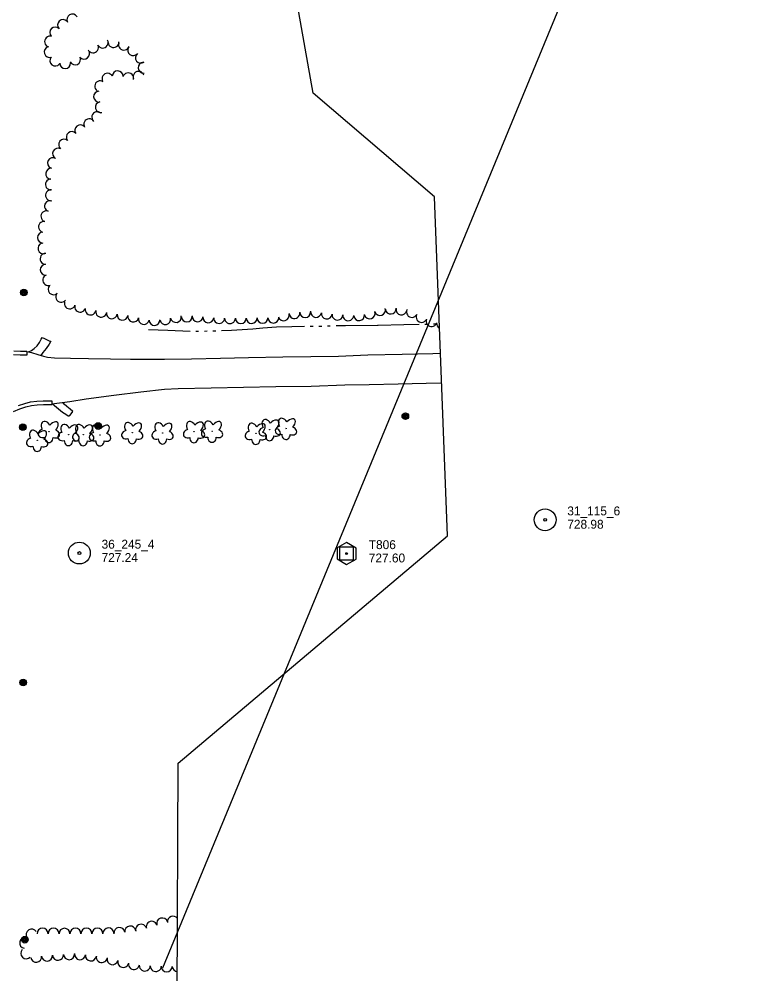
# Model space of a CAD drawing. Extents: x 589250 to 1188077, y 162953 to 363065.
# Drawn here: x 594535 to 595021, y 163326 to 163971 of the extents above; entities that cross this region are included whole.
import ezdxf

# ---------------------------------------------------------------- set-up
doc = ezdxf.new("R2010")
doc.units = 0
for name, color, linetype in [('E_DRN_DrainTile', 7, 'Continuous'), ('E_LAND_TreeLine_P', 7, 'Continuous'), ('E_LAND_Vegetation', 7, 'Continuous'), ('E_MAP_Control', 7, 'Continuous'), ('E_MAP_Limits', 7, 'Continuous'), ('E_MAP_PassPoints', 7, 'Continuous'), ('E_MISCPROP', 7, 'Continuous'), ('E_RDWY', 7, 'Continuous'), ('E_RDWY_C_and_G', 7, 'Continuous'), ('E_WTR_FlowLine', 7, 'Continuous')]:
    doc.layers.add(name, color=color, linetype=linetype)

msp = doc.modelspace()

# ---------------------------------------------------------------- linework, layer by layer
at = {"layer": 'E_DRN_DrainTile'}
msp.add_line((594631.75, 163330.49), (595021.34, 164274.83), dxfattribs=at)
at = {"layer": 'E_LAND_TreeLine_P'}
for centre, radius, start, end in [((594564.28, 163967.24), 3.66, 43.64657, 223.64657), ((594570.59, 163970.94), 3.66, 30.16696, 210.16696), ((594558.99, 163962.19), 3.66, 43.64657, 223.64657), ((594555.53, 163956.03), 3.66, 73.97936, 253.97936), ((594591.1, 163955.34), 3.66, 206.56642, 26.56642), ((594555.21, 163949.03), 3.66, 108.03788, 288.03788), ((594578.59, 163947.9), 3.66, 218.7971, 38.7971), ((594584.56, 163952.07), 3.66, 206.56642, 26.56642), ((594598.41, 163955.69), 3.66, 182.76566, 2.76566), ((594605.43, 163953.97), 3.66, 161.74092, 341.74092), ((594611.61, 163950.18), 3.66, 144.02979, 324.02979), ((594559.06, 163943.19), 3.66, 141.91846, 321.91846), ((594572.5, 163943.94), 3.66, 205.47352, 25.47352), ((594616.78, 163945.12), 3.66, 127.7514, 307.7514), ((594565.73, 163941.47), 3.66, 181.72403, 1.72403), ((594618.77, 163938.4), 3.66, 93.36061, 273.36061), ((594594.28, 163931), 3.66, 28.28908, 208.28908), ((594601.16, 163932.61), 3.66, 358.45354, 178.45354), ((594608.31, 163931.23), 3.66, 345.61061, 165.61061), ((594615.31, 163932.24), 3.66, 17.91324, 197.91324), ((594589.35, 163925.86), 3.66, 55.69666, 235.69666), ((594588.61, 163918.87), 3.66, 93.02598, 273.02598), ((594589.81, 163911.67), 3.66, 101.41282, 281.41282), ((594587.39, 163905.03), 3.66, 45.64311, 225.64311), ((594575.87, 163896.15), 3.66, 38.75442, 218.75442), ((594581.96, 163900.19), 3.66, 32.68779, 212.68779), ((594570.17, 163891.57), 3.66, 38.75442, 218.75442), ((594565.03, 163886.42), 3.66, 49.99452, 229.99452), ((594560.92, 163880.41), 3.66, 61.97915, 241.97915), ((594557.48, 163873.96), 3.66, 61.97915, 241.97915), ((594556.25, 163866.81), 3.66, 83.14041, 263.14041), ((594556.12, 163859.51), 3.66, 91.72403, 271.72403), ((594556.15, 163852.21), 3.66, 85.38384, 265.38384), ((594555.49, 163844.93), 3.66, 70.47352, 250.47352), ((594553.04, 163838.04), 3.66, 70.47352, 250.47352), ((594551.39, 163830.93), 3.66, 78.9665, 258.9665), ((594550.76, 163823.67), 3.66, 89.93412, 269.93412), ((594551.04, 163816.4), 3.66, 106.46759, 286.46759), ((594552.49, 163809.31), 3.66, 88.14769, 268.14769), ((594552.6, 163802), 3.66, 92.99706, 272.99706), ((594554.3, 163794.99), 3.66, 111.79556, 291.79556), ((594557.83, 163788.73), 3.66, 134.37073, 314.37073), ((594563.07, 163783.64), 3.66, 142.05619, 322.05619), ((594568.86, 163779.19), 3.66, 162.2379, 342.2379), ((594575.83, 163776.96), 3.66, 162.2379, 342.2379), ((594778.36, 163774.78), 3.66, 197.66943, 17.66943), ((594785.58, 163775.73), 3.66, 184.96373, 4.96373), ((594582.89, 163775.09), 3.66, 168.2283, 348.2283), ((594590.05, 163773.6), 3.66, 168.2283, 348.2283), ((594597.28, 163772.52), 3.66, 172.44048, 352.44048), ((594604.53, 163771.56), 3.66, 172.44048, 352.44048), ((594611.73, 163770.3), 3.66, 167.21297, 347.21297), ((594618.86, 163768.68), 3.66, 167.21297, 347.21297), ((594640.54, 163770.03), 3.66, 191.36157, 11.36157), ((594647.84, 163770.37), 3.66, 182.45855, 2.45855), ((594655.14, 163770.44), 3.66, 174.68609, 354.68609), ((594662.42, 163769.76), 3.66, 174.68609, 354.68609), ((594691.66, 163769.38), 3.66, 180.9988, 0.9988), ((594698.97, 163769.5), 3.66, 180.9988, 0.9988), ((594706.29, 163769.63), 3.66, 180.9988, 0.9988), ((594713.39, 163771.19), 3.66, 195.53905, 15.53905), ((594720.53, 163772.68), 3.66, 185.96042, 5.96042), ((594727.81, 163773.33), 3.66, 181.72403, 1.72403), ((594735.11, 163773.44), 3.66, 172.01738, 352.01738), ((594742.36, 163772.43), 3.66, 172.01738, 352.01738), ((594749.62, 163771.64), 3.66, 176.64442, 356.64442), ((594756.92, 163771.21), 3.66, 176.64442, 356.64442), ((594764.21, 163771.31), 3.66, 187.32337, 7.32337), ((594771.39, 163772.56), 3.66, 197.66943, 17.66943), ((594792.81, 163775.12), 3.66, 169.38494, 349.38494), ((594799.87, 163773.41), 3.66, 152.86837, 332.86837), ((594806.38, 163770.08), 3.66, 152.86837, 332.86837), ((594626.08, 163768.07), 3.66, 182.66322, 2.66322), ((594633.37, 163768.59), 3.66, 191.36157, 11.36157), ((594669.72, 163769.35), 3.66, 179.38672, 359.38672), ((594677.03, 163769.27), 3.66, 179.38672, 359.38672), ((594684.35, 163769.25), 3.66, 180.9988, 0.9988), ((594813.12, 163767.23), 3.66, 157.36158, 337.36158), ((594820.22, 163765.83), 3.66, 174.88126, 243.67947), ((594631.24, 163360.48), 3.71, 17.61933, 197.61933), ((594638.53, 163361.73), 3.71, 33.55631, 187.59049), ((594550.46, 163353.57), 3.71, 359.96755, 179.96755), ((594557.87, 163353.57), 3.71, 359.96755, 179.96755), ((594565.29, 163353.56), 3.71, 359.96755, 179.96755), ((594572.71, 163353.57), 3.71, 0.04289, 180.04289), ((594580.12, 163353.57), 3.71, 0.04289, 180.04289), ((594587.54, 163353.58), 3.71, 0.04289, 180.04289), ((594594.95, 163353.77), 3.71, 1.99585, 181.99585), ((594602.36, 163354.07), 3.71, 7.81518, 187.81518), ((594609.71, 163355.08), 3.71, 7.81518, 187.81518), ((594617.01, 163356.31), 3.71, 14.99815, 194.99815), ((594624.18, 163358.23), 3.71, 14.99815, 194.99815), ((594538.68, 163347.39), 3.71, 80.16506, 260.16506), ((594543.1, 163353.02), 3.71, 32.43875, 212.43875), ((594539.45, 163340.36), 3.71, 136.47499, 316.47499), ((594546.17, 163337.97), 3.71, 187.64517, 7.64517), ((594553.54, 163338.72), 3.71, 184.29055, 4.29055), ((594560.93, 163339.33), 3.71, 184.94322, 4.94322), ((594568.34, 163339.75), 3.71, 182.14119, 2.14119), ((594575.74, 163339.71), 3.71, 173.34489, 353.34489), ((594583.1, 163338.86), 3.71, 173.34489, 353.34489), ((594590.43, 163337.77), 3.71, 169.15555, 349.15555), ((594597.71, 163336.34), 3.71, 165.36157, 345.36157), ((594604.89, 163334.47), 3.71, 165.36157, 345.36157), ((594612.16, 163333.09), 3.71, 171.63386, 351.63386), ((594619.51, 163332.07), 3.71, 177.26081, 357.26081), ((594626.92, 163331.72), 3.71, 177.26081, 357.26081), ((594634.33, 163331.54), 3.71, 179.42958, 359.42958), ((594641.73, 163331.79), 3.71, 186.75623, 266.5454)]:
    msp.add_arc(centre, radius, start, end, dxfattribs=at)
at = {"layer": 'E_LAND_Vegetation'}
for centre in [(594554.8, 163692.7), (594652.81, 163692.53), (594664.99, 163692.9), (594703.86, 163693.89), (594714.87, 163694.76), (594546.88, 163686.67), (594568.03, 163690.6), (594577.92, 163690.54), (594589.31, 163690.44), (594611.08, 163691.9), (594631.56, 163691.71), (594694.53, 163691.4)]:
    msp.add_circle(centre, 0.128, dxfattribs=at)
for centre, major_axis, ratio in [((594552.85, 163695.65), (2.08, -3.67), 0.691916), ((594557.37, 163695.33), (-3.17, -3.54), 0.560249), ((594609.13, 163694.85), (2.08, -3.67), 0.691916), ((594613.65, 163694.53), (-3.17, -3.54), 0.560249), ((594629.61, 163694.66), (2.08, -3.67), 0.691916), ((594634.13, 163694.35), (-3.17, -3.54), 0.560249), ((594650.86, 163695.48), (2.08, -3.67), 0.691916), ((594655.38, 163695.16), (-3.17, -3.54), 0.560249), ((594663.05, 163695.85), (2.08, -3.67), 0.691916), ((594667.56, 163695.53), (-3.17, -3.54), 0.560249), ((594692.58, 163694.35), (2.08, -3.67), 0.691916), ((594697.1, 163694.03), (-3.17, -3.54), 0.560249), ((594701.91, 163696.84), (2.08, -3.67), 0.691916), ((594706.43, 163696.52), (-3.17, -3.54), 0.560249), ((594712.92, 163697.71), (2.08, -3.67), 0.691916), ((594717.44, 163697.39), (-3.17, -3.54), 0.560249), ((594544.94, 163689.62), (2.08, -3.67), 0.691916), ((594551.08, 163691.48), (3.48, 0.98), 0.782863), ((594549.45, 163689.3), (-3.17, -3.54), 0.560249), ((594558.48, 163691.11), (-3.41, 1.23), 0.716896), ((594564.32, 163689.39), (3.48, 0.98), 0.782863), ((594566.09, 163693.55), (2.08, -3.67), 0.691916), ((594570.6, 163693.23), (-3.17, -3.54), 0.560249), ((594574.2, 163689.33), (3.48, 0.98), 0.782863), ((594575.97, 163693.49), (2.08, -3.67), 0.691916), ((594580.49, 163693.18), (-3.17, -3.54), 0.560249), ((594587.37, 163693.39), (2.08, -3.67), 0.691916), ((594591.88, 163693.07), (-3.17, -3.54), 0.560249), ((594607.36, 163690.68), (3.48, 0.98), 0.782863), ((594614.76, 163690.32), (-3.41, 1.23), 0.716896), ((594627.84, 163690.5), (3.48, 0.98), 0.782863), ((594635.24, 163690.13), (-3.41, 1.23), 0.716896), ((594649.09, 163691.32), (3.48, 0.98), 0.782863), ((594656.49, 163690.95), (-3.41, 1.23), 0.716896), ((594661.28, 163691.68), (3.48, 0.98), 0.782863), ((594668.67, 163691.32), (-3.41, 1.23), 0.716896), ((594690.81, 163690.18), (3.48, 0.98), 0.782863), ((594700.14, 163692.68), (3.48, 0.98), 0.782863), ((594698.21, 163689.81), (-3.41, 1.23), 0.716896), ((594707.54, 163692.31), (-3.41, 1.23), 0.716896), ((594711.15, 163693.54), (3.48, 0.98), 0.782863), ((594718.55, 163693.17), (-3.41, 1.23), 0.716896), ((594543.17, 163685.46), (3.48, 0.98), 0.782863), ((594550.56, 163685.09), (-3.41, 1.23), 0.716896), ((594554.73, 163688.71), (0.05, 3.45), 0.832022), ((594567.96, 163686.62), (0.05, 3.45), 0.832022), ((594571.72, 163689.02), (-3.41, 1.23), 0.716896), ((594577.85, 163686.56), (0.05, 3.45), 0.832022), ((594581.6, 163688.96), (-3.41, 1.23), 0.716896), ((594585.6, 163689.23), (3.48, 0.98), 0.782863), ((594589.24, 163686.46), (0.05, 3.45), 0.832022), ((594593, 163688.86), (-3.41, 1.23), 0.716896), ((594611.01, 163687.92), (0.05, 3.45), 0.832022), ((594631.49, 163687.73), (0.05, 3.45), 0.832022), ((594652.74, 163688.55), (0.05, 3.45), 0.832022), ((594664.92, 163688.92), (0.05, 3.45), 0.832022), ((594694.46, 163687.41), (0.05, 3.45), 0.832022), ((594703.79, 163689.91), (0.05, 3.45), 0.832022), ((594714.8, 163690.77), (0.05, 3.45), 0.832022), ((594546.81, 163682.69), (0.05, 3.45), 0.832022)]:
    msp.add_ellipse(centre, major_axis=major_axis, ratio=ratio, start_param=1.570796, end_param=4.712389, dxfattribs=at)
at = {"layer": 'E_MAP_Control'}
for p, q in [((594751.23, 163605.8), (594751.23, 163614.8)), ((594751.23, 163614.8), (594760.23, 163614.8)), ((594751.23, 163605.8), (594751.23, 163614.8)), ((594751.23, 163614.8), (594760.23, 163614.8)), ((594760.23, 163614.8), (594760.23, 163605.8)), ((594760.23, 163614.8), (594760.23, 163605.8)), ((594760.23, 163605.8), (594751.23, 163605.8)), ((594760.23, 163605.8), (594751.23, 163605.8))]:
    msp.add_line(p, q, dxfattribs=at)
msp.add_lwpolyline([(594749.32, 163614.06), (594749.32, 163606.67), (594755.78, 163602.94), (594762.18, 163606.61), (594762.18, 163613.94), (594755.66, 163617.66)], close=True, dxfattribs=at)
msp.add_lwpolyline([(594749.32, 163614.06), (594749.32, 163606.67), (594755.78, 163602.94), (594762.18, 163606.61), (594762.18, 163613.94), (594755.66, 163617.66)], close=True, dxfattribs=at)
msp.add_circle((594755.73, 163610.3), 0.546, dxfattribs=at)
msp.add_circle((594755.73, 163610.3), 0.546, dxfattribs=at)
at = {"layer": 'E_MAP_Limits'}
for p, q in [((594733.25, 163921.17), (594707.5, 164066.31)), ((594815.19, 163851.19), (594733.25, 163921.17)), ((594824, 163622.3), (594815.19, 163851.19)), ((594641.98, 163468.68), (594824, 163622.3)), ((594640.6, 163060.71), (594641.98, 163468.68))]:
    msp.add_line(p, q, dxfattribs=at)
at = {"layer": 'E_MAP_PassPoints'}
for centre, radius in [((594889.79, 163633.1), 7.38), ((594889.79, 163633.1), 7.38), ((594889.79, 163633.1), 0.945), ((594889.79, 163633.1), 0.945), ((594575.32, 163610.63), 7.38), ((594575.32, 163610.63), 7.38), ((594575.32, 163610.63), 0.945), ((594575.32, 163610.63), 0.945)]:
    msp.add_circle(centre, radius, dxfattribs=at)
at = {"layer": 'E_MISCPROP'}
for centre, radius in [((594537.89, 163786.57), 2.23), ((594537.89, 163786.57), 1.67), ((594537.89, 163786.57), 1.12), ((594537.89, 163786.57), 0.558), ((594795.44, 163703), 2.23), ((594588.09, 163696.41), 2.23), ((594795.44, 163703), 1.67), ((594795.44, 163703), 1.12), ((594795.44, 163703), 0.558), ((594537.17, 163695.69), 2.23), ((594537.17, 163695.69), 1.67), ((594537.17, 163695.69), 1.12), ((594537.17, 163695.69), 0.558), ((594588.09, 163696.41), 1.67), ((594588.09, 163696.41), 1.12), ((594588.09, 163696.41), 0.558), ((594537.42, 163523.2), 2.23), ((594537.42, 163523.2), 1.67), ((594537.42, 163523.2), 1.12), ((594537.42, 163523.2), 0.558), ((594538.57, 163349.53), 2.23), ((594538.57, 163349.53), 1.67), ((594538.57, 163349.53), 1.12), ((594538.57, 163349.53), 0.558)]:
    msp.add_circle(centre, radius, dxfattribs=at)
at = {"layer": 'E_RDWY'}
for p, q in [((594544.82, 163748.77), (594546.75, 163750.61)), ((594546.75, 163750.61), (594548.38, 163752.85)), ((594548.38, 163752.85), (594549.53, 163755.03)), ((594549.53, 163755.03), (594550.14, 163756.18)), ((594550.14, 163756.18), (594551.78, 163755.54)), ((594551.78, 163755.54), (594555.02, 163754.06)), ((594554.89, 163751.67), (594552.92, 163748.78)), ((594555.97, 163753.68), (594554.89, 163751.67)), ((594555.02, 163754.06), (594555.97, 163753.68)), ((594539.9, 163746.7), (594542.95, 163746.07)), ((594540.87, 163746.5), (594543, 163747.51)), ((594542.95, 163746.07), (594547.24, 163744.67)), ((594543, 163747.51), (594544.82, 163748.77)), ((594547.24, 163744.67), (594551.12, 163743.57)), ((594550.77, 163746.12), (594549.38, 163744.06)), ((594552.92, 163748.78), (594550.77, 163746.12)), ((594731.64, 163743.27), (594750.24, 163743.67)), ((594750.24, 163743.67), (594770.12, 163744.39)), ((594770.12, 163744.39), (594793.29, 163744.96)), ((594793.29, 163744.96), (594813.91, 163745.5)), ((594813.91, 163745.5), (594819.25, 163745.64)), ((594551.12, 163743.57), (594553.85, 163742.84)), ((594553.85, 163742.84), (594558.51, 163742.54)), ((594558.51, 163742.54), (594569.4, 163742.34)), ((594569.4, 163742.34), (594581.51, 163742.06)), ((594581.51, 163742.06), (594596.41, 163741.7)), ((594596.41, 163741.7), (594609.93, 163741.66)), ((594609.93, 163741.66), (594625.63, 163741.56)), ((594625.63, 163741.56), (594632.71, 163741.49)), ((594632.71, 163741.49), (594650.95, 163741.84)), ((594650.95, 163741.84), (594670.52, 163742.19)), ((594670.52, 163742.19), (594689.49, 163742.64)), ((594689.49, 163742.64), (594712.63, 163743.1)), ((594712.63, 163743.1), (594731.64, 163743.27)), ((594790.5, 163724.65), (594771.09, 163724.27)), ((594809.42, 163725.14), (594790.5, 163724.65)), ((594820.03, 163725.39), (594809.42, 163725.14)), ((594616.84, 163719.26), (594598.65, 163717.14)), ((594632.81, 163721), (594616.84, 163719.26)), ((594642.02, 163721.44), (594632.81, 163721)), ((594664.34, 163722.07), (594642.02, 163721.44)), ((594686.18, 163722.4), (594664.34, 163722.07)), ((594707.89, 163722.85), (594686.18, 163722.4)), ((594731.75, 163723.21), (594707.89, 163722.85)), ((594754.67, 163723.97), (594731.75, 163723.21)), ((594771.09, 163724.27), (594754.67, 163723.97)), ((594568.8, 163712.8), (594556.8, 163711.09)), ((594565.17, 163711.07), (594564.43, 163712.18)), ((594579.96, 163714.55), (594568.8, 163712.8)), ((594598.65, 163717.14), (594579.96, 163714.55)), ((594557.45, 163711.18), (594558.44, 163710.3)), ((594558.44, 163710.3), (594561.26, 163707.96)), ((594561.26, 163707.96), (594564, 163705.7)), ((594564, 163705.7), (594566.14, 163704.35)), ((594566.79, 163709.63), (594565.17, 163711.07)), ((594569.11, 163707.71), (594566.79, 163709.63)), ((594568.83, 163703.62), (594570.43, 163705.65)), ((594570.9, 163706.27), (594569.11, 163707.71)), ((594570.43, 163705.65), (594570.9, 163706.27)), ((594566.14, 163704.35), (594567.83, 163703.39)), ((594567.83, 163703.39), (594568.36, 163703.24)), ((594568.36, 163703.24), (594568.83, 163703.62))]:
    msp.add_line(p, q, dxfattribs=at)
at = {"layer": 'E_RDWY_C_and_G'}
for p, q in [((594535.45, 163744.34), (594530.8, 163744.59)), ((594535.52, 163746.84), (594531.01, 163747.08)), ((594539.88, 163744.3), (594535.45, 163744.34)), ((594539.9, 163746.8), (594535.52, 163746.84)), ((594539.9, 163746.8), (594539.88, 163744.3)), ((594534.32, 163710.33), (594538.45, 163711.69)), ((594538.45, 163711.69), (594542.42, 163712.65)), ((594542.42, 163712.65), (594546.54, 163713.27)), ((594546.54, 163713.27), (594550.94, 163713.36)), ((594550.94, 163713.36), (594556.74, 163713.49)), ((594556.74, 163713.49), (594556.8, 163710.99)), ((594530.77, 163706.21), (594535.18, 163707.98)), ((594535.18, 163707.98), (594539.14, 163709.28)), ((594539.14, 163709.28), (594542.9, 163710.19)), ((594542.9, 163710.19), (594546.75, 163710.77)), ((594546.75, 163710.77), (594551, 163710.86)), ((594551, 163710.86), (594556.8, 163710.99))]:
    msp.add_line(p, q, dxfattribs=at)
at = {"layer": 'E_WTR_FlowLine'}
for p, q in [((594699.32, 163762.71), (594708.4, 163763.46)), ((594708.4, 163763.46), (594718.87, 163763.66)), ((594718.87, 163763.66), (594727.34, 163763.75)), ((594731.21, 163763.8), (594733.15, 163763.82)), ((594737.02, 163763.91), (594738.95, 163763.96)), ((594742.82, 163764.05), (594744.76, 163764.1)), ((594748.62, 163764.2), (594755.11, 163764.36)), ((594755.11, 163764.36), (594776.68, 163764.45)), ((594776.68, 163764.45), (594777.03, 163764.45)), ((594777.03, 163764.45), (594794.4, 163765.09)), ((594794.4, 163765.09), (594804.73, 163765.19)), ((594808.6, 163765.23), (594810.54, 163765.26)), ((594814.41, 163765.33), (594816.34, 163765.37)), ((594622, 163761.6), (594635.04, 163761.08)), ((594635.04, 163761.08), (594650.04, 163760.59)), ((594653.91, 163760.59), (594655.84, 163760.59)), ((594659.72, 163760.59), (594661.65, 163760.6)), ((594665.52, 163760.6), (594666, 163760.6)), ((594666, 163760.6), (594667.45, 163760.68)), ((594671.32, 163760.89), (594678.1, 163761.25)), ((594678.1, 163761.25), (594692.35, 163762.13)), ((594692.35, 163762.13), (594699.31, 163762.71))]:
    msp.add_line(p, q, dxfattribs=at)

# ---------------------------------------------------------------- texts
at = {"layer": 'E_MAP_Control'}
for s, p in [('T806', (594770.74, 163613.3)), ('T806', (594770.74, 163613.3)), ('727.60', (594770.74, 163604.3)), ('727.60', (594770.74, 163604.3))]:
    msp.add_text(s, height=6, dxfattribs=at).set_placement(p)
at = {"layer": 'E_MAP_PassPoints'}
for s, p in [('31_115_6', (594904.79, 163636.09)), ('31_115_6', (594904.79, 163636.09)), ('728.98', (594904.79, 163627.09)), ('728.98', (594904.79, 163627.09)), ('36_245_4', (594590.32, 163613.61)), ('36_245_4', (594590.32, 163613.61)), ('727.24', (594590.32, 163604.61)), ('727.24', (594590.32, 163604.61))]:
    msp.add_text(s, height=6, dxfattribs=at).set_placement(p)

doc.saveas('drawing.dxf')
